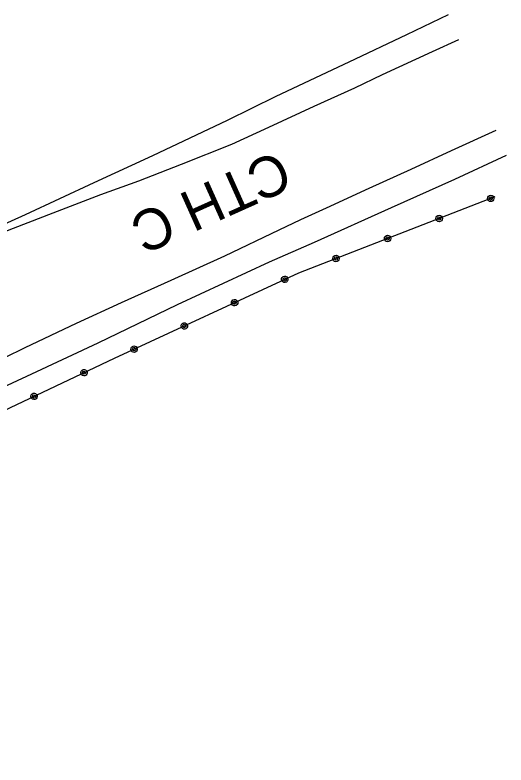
# Model space of a CAD drawing. Extents: x 588843 to 2552415, y 180129 to 269402.
# Drawn here: x 594390.2 to 594511, y 188389.7 to 188574 of the extents above; entities that cross this region are included whole.
import ezdxf

# ---------------------------------------------------------------- set-up
doc = ezdxf.new("R2010")
doc.units = 0
for name, color, linetype in [('E_BMGRD_P', 7, 'Continuous'), ('E_RDWY', 7, 'Continuous'), ('E_RDWY_Gravel', 7, 'Continuous'), ('E_RDWY_Text', 7, 'Continuous')]:
    doc.layers.add(name, color=color, linetype=linetype)

msp = doc.modelspace()

# ---------------------------------------------------------------- linework, layer by layer
at = {"layer": 'E_BMGRD_P'}
msp.add_lwpolyline([(594508.27, 188529.32), (594459.93, 188510.57), (594414.56, 188489.59), (594380.8, 188473.57), (594346.62, 188457.79), (594335.27, 188452.26), (594319.3, 188443.21), (594308.82, 188436.12), (594304.32, 188432.24), (594299.45, 188427.42), (594294.06, 188419.89), (594291.8, 188416.49), (594289.07, 188409.92), (594287.28, 188404.42), (594286.22, 188399), (594285.59, 188393.04), (594285.69, 188388.74)], dxfattribs=at)
for centre, major_axis, ratio in [((594507.21, 188528.91), (0.792, -0.022), 0.999988), ((594507.21, 188528.91), (0.399, -0.011), 0.999988), ((594494.53, 188523.99), (0.792, -0.022), 0.999988), ((594494.53, 188523.99), (0.399, -0.011), 0.999988), ((594481.84, 188519.07), (0.792, -0.022), 0.999988), ((594481.84, 188519.07), (0.399, -0.011), 0.999988), ((594469.15, 188514.15), (0.792, -0.022), 0.999988), ((594469.15, 188514.15), (0.399, -0.011), 0.999988), ((594456.55, 188509.01), (0.688, 0.394), 0.99999), ((594456.55, 188509.01), (0.346, 0.199), 0.99999), ((594444.2, 188503.3), (0.688, 0.394), 0.99999), ((594444.2, 188503.29), (0.346, 0.199), 0.99999), ((594431.85, 188497.58), (0.688, 0.394), 0.99999), ((594431.85, 188497.58), (0.346, 0.199), 0.99999), ((594419.49, 188491.87), (0.688, 0.394), 0.99999), ((594419.49, 188491.87), (0.346, 0.199), 0.99999), ((594407.17, 188486.08), (0.62, 0.494), 0.999989), ((594407.17, 188486.08), (0.312, 0.249), 0.999989), ((594394.88, 188480.25), (0.62, 0.494), 0.999989), ((594394.88, 188480.25), (0.312, 0.249), 0.999989)]:
    msp.add_ellipse(centre, major_axis=major_axis, ratio=ratio, dxfattribs=at)
at = {"layer": 'E_RDWY'}
for points in [[(594499.26, 188567.85), (594492.83, 188564.97), (594480.55, 188559.3), (594473.67, 188556.04), (594463.74, 188551.48), (594452.56, 188546.33), (594443.46, 188542.16), (594431.06, 188537.27), (594420.53, 188533.19), (594411.23, 188529.83), (594399.45, 188525.28), (594387.21, 188520.55), (594375.66, 188516.1), (594364.8, 188511.91), (594355.6, 188508.5), (594345.52, 188504.64), (594331.5, 188499.21), (594320.19, 188494.97), (594311.56, 188491.64), (594306.14, 188489.72)], [(594508.45, 188545.58), (594497.48, 188540.62), (594487.57, 188536.06), (594477.25, 188531.35), (594466.75, 188526.54), (594460.39, 188523.61), (594455.12, 188521.07), (594441.7, 188514.73), (594428.51, 188508.72), (594416.34, 188503.29), (594405.27, 188498.14), (594392.63, 188492.16), (594382.54, 188487.29), (594370.42, 188481.75), (594364.32, 188478.82), (594356.81, 188473.4), (594348.44, 188467.46), (594340.51, 188461.76), (594329.32, 188453.87), (594321.63, 188447.85), (594312.44, 188442.59)]]:
    msp.add_lwpolyline(points, dxfattribs=at)
at = {"layer": 'E_RDWY_Gravel'}
for points in [[(594496.73, 188573.99), (594486.52, 188569.1), (594472.31, 188562.39), (594454.39, 188553.93), (594442.42, 188548.06), (594423.97, 188539.37), (594409.59, 188532.73), (594392.69, 188524.89), (594376.12, 188517.4), (594362, 188512.89), (594349.13, 188508.57), (594329.47, 188501.01), (594316.97, 188496.53), (594309.62, 188493.72)], [(594510.98, 188539.45), (594498.34, 188533.57), (594482.74, 188526.58), (594463.81, 188518.09), (594452.69, 188513.27), (594430.09, 188502.76), (594410.54, 188493.37), (594394.21, 188485.73), (594377.43, 188477.96), (594362.16, 188470.72), (594350.48, 188465.38), (594340.21, 188457.64), (594329.78, 188450.91), (594318.65, 188443.99), (594318.39, 188443.8)]]:
    msp.add_lwpolyline(points, dxfattribs=at)

# ---------------------------------------------------------------- texts
at = {"layer": 'E_RDWY_Text'}
msp.add_text('CTH C', height=10, rotation=204.1635, dxfattribs=at).set_placement((594455.03, 188540.9))

doc.saveas('drawing.dxf')
